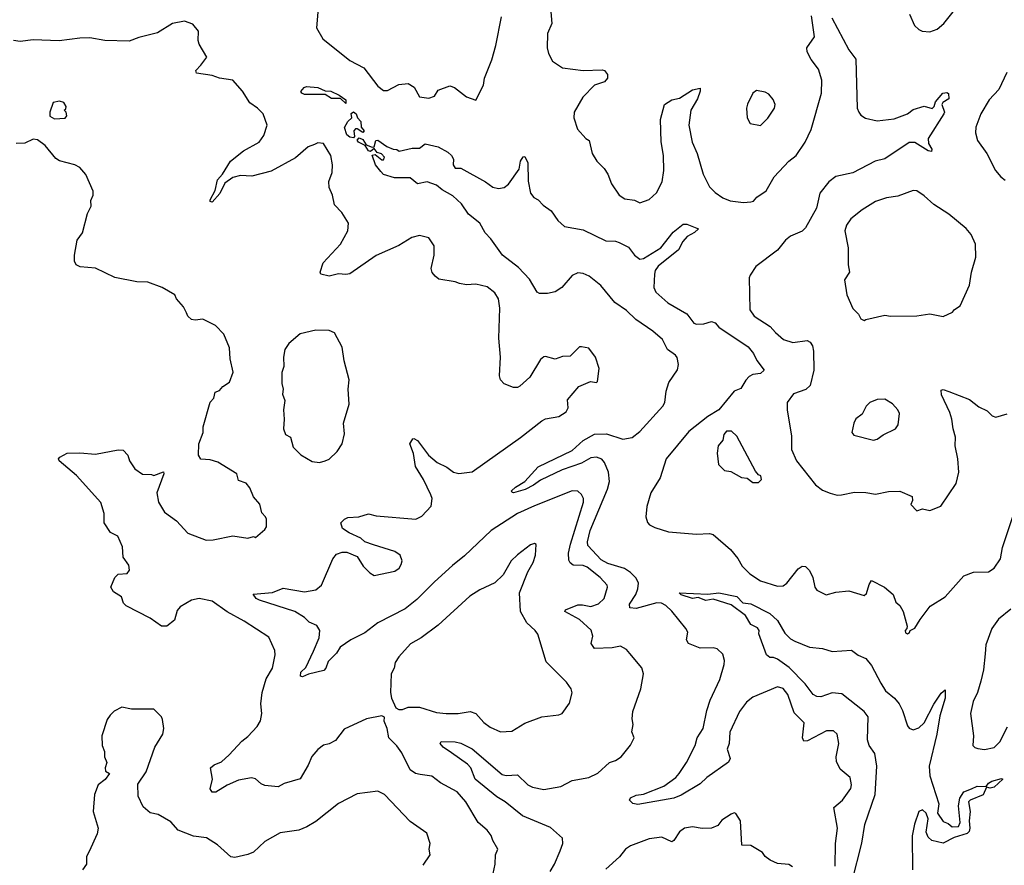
# Model space of a CAD drawing. Extents: x 2057697 to 2160550, y 827490 to 1016834.
# Tile 343 of 509: x 2077673 to 2082900, y 955949 to 960435. Entities that reach past the tile are written whole.
import ezdxf

# ---------------------------------------------------------------- set-up
doc = ezdxf.new("R2010")
doc.units = 0

msp = doc.modelspace()

# ---------------------------------------------------------------- linework, layer by layer
at = {"layer": '0CON20XD'}
for points in [[(2079255.5, 960475), (2079248.3, 960391.7), (2079282.8, 960332.8), (2079425, 960218.6), (2079499.3, 960179.3), (2079575, 960082), (2079605, 960060), (2079625, 960060), (2079685, 960092), (2079735, 960096.2), (2079767.7, 960077.7), (2079795, 960026.7), (2079845, 960018.8), (2079875, 960030), (2079895, 960061.2), (2079956.1, 960083.9), (2079981.2, 960075), (2080045, 960026.2), (2080095, 960007.5), (2080135, 960087.5), (2080140.5, 960125), (2080178.5, 960221.5), (2080201.1, 960298.9), (2080230.4, 960449.6)], [(2080493.1, 960476.9), (2080498.1, 960415), (2080475, 960362.5), (2080473.3, 960285), (2080480.6, 960255), (2080501.2, 960215), (2080555, 960179.2), (2080665, 960165.6), (2080765, 960169.2), (2080776.7, 960165), (2080793.3, 960145), (2080793.3, 960125), (2080776.7, 960105), (2080725, 960088), (2080662, 960025), (2080616.2, 959945), (2080613.8, 959915), (2080633.9, 959853.9), (2080677.5, 959805), (2080696.7, 959795), (2080712.5, 959725), (2080736.7, 959685), (2080775.6, 959645.6), (2080795.7, 959615.7), (2080814.3, 959564.3), (2080855, 959503.3), (2080885, 959484), (2080936.8, 959476.8), (2080965, 959464), (2081015, 959481.2), (2081053, 959517), (2081084.2, 959575), (2081093.1, 959635), (2081090, 959715), (2081077.6, 959787.6), (2081074.6, 959905), (2081095.7, 959985), (2081135, 960010.6), (2081175, 960019.2), (2081245, 960062.9), (2081285, 960072.5), (2081286, 960056), (2081270.5, 960015), (2081236.5, 959955), (2081224.5, 959875), (2081242.1, 959785), (2081268.8, 959725), (2081301.8, 959615), (2081335, 959548), (2081365, 959518), (2081405, 959490.8), (2081445, 959474.3), (2081515, 959465.8), (2081555, 959468.6), (2081567.5, 959472.5), (2081586.8, 959493.2), (2081635, 959526.9), (2081678.3, 959601.7), (2081755, 959683.8), (2081795.5, 959714.5), (2081842.7, 959785), (2081875, 959852), (2081929.6, 960045), (2081931.2, 960115), (2081913.1, 960173.1), (2081875, 960224), (2081854, 960265), (2081851.2, 960285), (2081891.9, 960345), (2081876.8, 960455)], [(2082396.2, 960465), (2082423.3, 960405), (2082445, 960382.5), (2082463.6, 960373.6), (2082505, 960370), (2082542.5, 960385), (2082578.8, 960415), (2082635, 960486.2)], [(2080912.6, 957072.6), (2080894.3, 957094.3), (2080862, 957112), (2080817.9, 957102.1), (2080725, 957099.6), (2080706.2, 957125), (2080716.2, 957165), (2080706.9, 957196.9), (2080645, 957253.3), (2080566.2, 957295), (2080570, 957305), (2080635, 957330), (2080661.1, 957331.1), (2080705, 957321.1), (2080745, 957335.8), (2080775.6, 957365), (2080792.5, 957425), (2080792, 957435), (2080754.2, 957475), (2080685, 957531.4), (2080665, 957540), (2080611.7, 957541.7), (2080595, 957552.9), (2080588.1, 957568.1), (2080585.9, 957605), (2080596.6, 957653.4), (2080665.4, 957875), (2080665.6, 957895), (2080655, 957916.2), (2080635, 957934.2), (2080605, 957935.6), (2080405, 957856), (2080315.7, 957815), (2080175.7, 957725), (2080035, 957590.5), (2079969.8, 957540.2), (2079875, 957453.3), (2079781.3, 957358.7), (2079720.1, 957309.9), (2079574, 957236), (2079505, 957181.9), (2079431.2, 957145), (2079374.5, 957105.5), (2079354.2, 957075), (2079310, 957030), (2079298.6, 956995), (2079287.2, 956982.8), (2079206.6, 956963.4), (2079175, 956949.2), (2079162.9, 956952.9), (2079165, 956973.8), (2079191.3, 956998.7), (2079233.3, 957085), (2079262.2, 957155), (2079265.6, 957195), (2079250.5, 957220.5), (2079209.2, 957239.2), (2079185, 957262.9), (2079134.5, 957294.5), (2078946.2, 957355), (2078927.5, 957365), (2078913, 957387), (2079015.8, 957395.8), (2079071.7, 957418.3), (2079185, 957398.8), (2079245, 957410.8), (2079276, 957435), (2079336.2, 957575), (2079355, 957598.8), (2079385, 957610.8), (2079409.7, 957609.7), (2079465, 957586.7), (2079496.1, 957536.1), (2079531.2, 957501.2), (2079555, 957486.7), (2079665, 957510), (2079687.5, 957525), (2079698.6, 957545), (2079702.9, 957565), (2079692.5, 957595), (2079665, 957613.1), (2079551.7, 957648.3), (2079505.7, 957665.7), (2079483.3, 957685), (2079422.1, 957712.1), (2079386.7, 957735), (2079377.5, 957765), (2079397.5, 957785), (2079415, 957793.8), (2079472.7, 957797.3), (2079525, 957814), (2079565, 957802.2), (2079775.4, 957784.6), (2079808.3, 957801.7), (2079857.1, 957855), (2079861.9, 957895), (2079855.5, 957915), (2079816.5, 957995), (2079773.5, 958065), (2079762.7, 958132.7), (2079744.2, 958184.2), (2079759.3, 958210.7), (2079765, 958213.3), (2079785, 958203.3), (2079842.9, 958125), (2079888.6, 958085), (2079940.5, 958060.5), (2079975, 958034.3), (2080005, 958027.1), (2080075, 958036), (2080331.4, 958218.6), (2080443.9, 958306.1), (2080465, 958316.7), (2080535, 958330), (2080573.3, 958355), (2080584, 958375), (2080581.7, 958418.3), (2080641.7, 958488.3), (2080703.6, 958516.4), (2080735, 958510), (2080740, 958515), (2080748.8, 958585), (2080728.8, 958645), (2080695, 958692.5), (2080655, 958700), (2080645, 958700), (2080595, 958650), (2080555, 958647.5), (2080515, 958633.3), (2080465, 958648.8), (2080455, 958646.7), (2080437.7, 958632.3), (2080381.9, 958538.1), (2080328.7, 958491.3), (2080315, 958484.3), (2080294.2, 958484.2), (2080245, 958503.8), (2080226, 958525), (2080220.6, 958545), (2080224.6, 958645), (2080216.7, 958745), (2080221.8, 958905), (2080214.3, 958955), (2080195, 958986), (2080155, 959017.5), (2080095, 959032.5), (2080045, 959029.2), (2080007.5, 959035), (2079985, 959044.2), (2079898.6, 959058.6), (2079878, 959075), (2079863.3, 959093.3), (2079857.1, 959115), (2079874, 959185), (2079873.3, 959235), (2079845, 959277.5), (2079795, 959290), (2079755, 959280), (2079685, 959237.5), (2079565.3, 959184.7), (2079425, 959087.1), (2079405, 959082.5), (2079365, 959086), (2079315, 959074), (2079272.5, 959085), (2079267.5, 959095), (2079284, 959145), (2079376.6, 959243.4), (2079415.8, 959314.2), (2079418.8, 959355), (2079382.3, 959412.3), (2079345, 959452.5), (2079334, 959505), (2079316, 959545), (2079314.1, 959575.9), (2079331.2, 959625), (2079334.1, 959665.9), (2079324.2, 959715), (2079285, 959778.8), (2079255, 959782.5), (2079237.7, 959772.3), (2079205, 959761.2), (2079137.3, 959702.7), (2079008.6, 959631.4), (2078905, 959605.5), (2078845, 959608.8), (2078805, 959597.5), (2078762.7, 959567.3), (2078735, 959513.8), (2078695, 959467.5), (2078685, 959470), (2078685, 959480), (2078711.4, 959528.6), (2078724, 959586), (2078750, 959615), (2078792.2, 959685), (2078860.5, 959739.5), (2078945, 959785.7), (2078968.6, 959821.4), (2078986.5, 959875), (2078966, 959935), (2078935.6, 959965.6), (2078895, 959993.8), (2078855.8, 960055.8), (2078805, 960113.8), (2078734.5, 960124.5), (2078695, 960139.2), (2078611.2, 960151.2), (2078608.8, 960165), (2078635, 960193.8), (2078666.7, 960236.7), (2078626, 960306), (2078620, 960325), (2078622, 960375), (2078592.3, 960412.3), (2078547.7, 960427.7), (2078485, 960415.6), (2078405, 960365.6), (2078305, 960340.8), (2078255, 960320.8), (2078125, 960325.6), (2078045, 960338.1), (2077992.1, 960337.9), (2077883.4, 960323.4), (2077745, 960328.8), (2077675, 960320), (2077640, 960325)], [(2081983.8, 960445), (2082074, 960275), (2082112, 960225), (2082118.8, 959965), (2082126.7, 959945), (2082138.3, 959928.3), (2082162.3, 959912.3), (2082225, 959899.2), (2082315, 959909.4), (2082385, 959936), (2082415, 959958), (2082475, 959977.1), (2082515.8, 959964.2), (2082527.1, 959975), (2082535, 960000), (2082574.1, 960045.9), (2082595, 960049.2), (2082604.2, 960044.2), (2082604.3, 960015), (2082574, 959996), (2082568.8, 959985), (2082581.4, 959945), (2082578.1, 959935), (2082496, 959805), (2082497.5, 959777.5), (2082515, 959747.5), (2082513.3, 959736.7), (2082495, 959739.2), (2082425, 959782.9), (2082395, 959784.2), (2082265, 959697.5), (2082214.7, 959685.3), (2082095, 959623.5), (2082005, 959603.6), (2081968.5, 959575), (2081921.1, 959515), (2081902, 959435), (2081845, 959330.8), (2081826.1, 959313.9), (2081765, 959286.9), (2081738.6, 959265), (2081695, 959212.5), (2081581.2, 959125), (2081550.3, 959079.7), (2081546, 959065), (2081548.6, 958895), (2081572.2, 958862.2), (2081657.1, 958807.1), (2081684.2, 958775), (2081728, 958738), (2081777, 958723), (2081853.7, 958733.7), (2081868.6, 958725), (2081881.5, 958705), (2081887.4, 958677.4), (2081888.9, 958575), (2081868.9, 958495), (2081846, 958474), (2081780.2, 958449.8), (2081746.9, 958405), (2081747.8, 958365), (2081769.5, 958225), (2081770, 958155), (2081797.1, 958095), (2081897.6, 957967.6), (2081935, 957939.4), (2081975, 957922.5), (2082013, 957913), (2082035.7, 957914.3), (2082105, 957928.6), (2082165, 957927.5), (2082215, 957917.5), (2082285, 957931.2), (2082345, 957933.8), (2082410, 957905), (2082412.5, 957885), (2082403.6, 957863.6), (2082435, 957830), (2082465, 957840), (2082505, 957831.2), (2082562.5, 957855), (2082643.3, 957975), (2082658, 958035), (2082653.1, 958105), (2082638.9, 958175), (2082640.6, 958220.6), (2082627.3, 958265), (2082621.8, 958315), (2082611.1, 958351.1), (2082566.2, 958445), (2082565, 958470), (2082575, 958472.5), (2082605, 958463.3), (2082715, 958419.2), (2082765, 958382), (2082809.1, 958359.1), (2082835, 958333.8), (2082855, 958326.2), (2082915, 958343.8)], [(2082912.9, 960155), (2082870, 960065), (2082820, 960010), (2082775, 959935.8), (2082749.1, 959865), (2082746.4, 959835), (2082758.1, 959795), (2082806.7, 959725), (2082853.1, 959635), (2082881.7, 959601.7), (2082905, 959584.2)], [(2079405, 959991.2), (2079376.7, 960016.7), (2079327.7, 960017.7), (2079295, 960038), (2079185, 960038.1), (2079170, 960045), (2079165.8, 960055), (2079182.5, 960075), (2079195, 960080), (2079255, 960075.6), (2079295, 960058.6), (2079325, 960056.2), (2079369.2, 960035), (2079405, 960009.2), (2079405, 959991.2)], [(2081605, 959873.8), (2081645, 959913.3), (2081680, 959965), (2081682.5, 959985), (2081672.6, 960012.6), (2081650.5, 960040.5), (2081630.5, 960050.5), (2081585, 960059.1), (2081565.6, 960045), (2081536.2, 959986.2), (2081531.2, 959965), (2081533.8, 959915), (2081550, 959885), (2081605, 959873.8)], [(2077858.3, 959908.3), (2077915, 959912.5), (2077922.5, 959925), (2077920, 959945), (2077910, 959955), (2077918.3, 959961.7), (2077920, 959975), (2077907.5, 959995), (2077885, 960003.3), (2077850, 959995), (2077832.5, 959945), (2077833.6, 959923.6), (2077858.3, 959908.3)], [(2079445, 959808.8), (2079425, 959811.1), (2079409.6, 959825), (2079397, 959863), (2079414.3, 959895.7), (2079436.4, 959913.6), (2079432.7, 959937.3), (2079444.2, 959945.8), (2079458.5, 959935), (2079465.7, 959915), (2079484.4, 959895), (2079486.2, 959865), (2079502.5, 959845), (2079495, 959837.5), (2079465, 959856.7), (2079455, 959856.7), (2079446.2, 959845), (2079450, 959815), (2079445, 959808.8)], [(2080185.8, 955905), (2080197.1, 955955), (2080199.2, 956005), (2080211.2, 956035), (2080185, 956080), (2080176.6, 956106.6), (2080154.4, 956134.4), (2080106.6, 956176.6), (2080040.6, 956285), (2079995, 956339.4), (2079906.9, 956386.9), (2079860.9, 956420.9), (2079799.7, 956429.7), (2079775, 956435.4), (2079745.3, 956455.3), (2079701.8, 956545), (2079675, 956583.1), (2079633.1, 956625), (2079622.9, 956675), (2079607, 956713), (2079610, 956735), (2079595, 956742.5), (2079514.2, 956725.8), (2079395, 956671.2), (2079349.1, 956610.9), (2079315, 956592.5), (2079285, 956585.8), (2079255, 956564), (2079224.6, 956525.4), (2079205, 956480), (2079161.9, 956408.1), (2079077, 956383), (2079045.6, 956364.4), (2078975, 956372.9), (2078955, 956381.4), (2078925, 956408.1), (2078903.4, 956413.4), (2078835, 956401.2), (2078775, 956373.6), (2078715, 956336), (2078695, 956336.7), (2078683.8, 956355), (2078696, 956405), (2078685.7, 956465), (2078705, 956482.2), (2078745, 956498.5), (2078785.8, 956534.2), (2078852, 956608), (2078885, 956632.7), (2078934.4, 956685), (2078951.2, 956715), (2078958.8, 956755), (2078953.4, 956805), (2078959.7, 956865), (2078982, 956938), (2079014.6, 956995), (2079028.9, 957065), (2079028.3, 957088.3), (2078995, 957160), (2078865, 957244.4), (2078773.9, 957293.9), (2078695, 957349.5), (2078625.8, 957364.2), (2078585, 957355.8), (2078525, 957320.8), (2078509.1, 957300.9), (2078495, 957248.8), (2078455, 957216.7), (2078425, 957216.7), (2078365, 957260.6), (2078238, 957325), (2078225, 957340), (2078212.7, 957372.7), (2078170.3, 957400.3), (2078156.2, 957425), (2078177.5, 957475), (2078195, 957492.5), (2078243.6, 957496.4), (2078256.1, 957513.9), (2078251.7, 957541.7), (2078223, 957583), (2078218.3, 957638.3), (2078194.3, 957694.3), (2078154.6, 957714.6), (2078122, 957765), (2078121.4, 957815), (2078103.2, 957873.2), (2077975, 958016.2), (2077882.5, 958095), (2077880, 958105), (2077886.7, 958115), (2077925, 958136.2), (2077992.3, 958137.7), (2078075, 958130), (2078195, 958152.5), (2078221.7, 958151.7), (2078246.7, 958125), (2078256.7, 958095), (2078285, 958052.5), (2078325, 958023.3), (2078373, 958023), (2078385, 958017.5), (2078437, 958037), (2078437.5, 958025), (2078401.2, 957925), (2078410.8, 957875), (2078441.7, 957821.7), (2078505.5, 957775.5), (2078565, 957710.8), (2078663.4, 957673.4), (2078700, 957675), (2078805, 957696.2), (2078885, 957683.8), (2078915, 957692.5), (2078925, 957687.5), (2078975, 957730), (2078982.5, 957745), (2078982.5, 957785), (2078978.3, 957798.3), (2078958.3, 957818.3), (2078948, 957865), (2078914.5, 957904.5), (2078895, 957951.2), (2078875, 957975.8), (2078835, 957990), (2078825, 958026.2), (2078725, 958087.5), (2078685, 958100), (2078634.1, 958104.1), (2078622.5, 958125), (2078623.3, 958185), (2078646.7, 958245), (2078646.2, 958275), (2078684.1, 958405.9), (2078703.6, 958426.4), (2078710.7, 958459.3), (2078733, 958467), (2078751.2, 958488.8), (2078787.3, 958512.7), (2078806.7, 958565), (2078791.2, 958635), (2078786.7, 958695), (2078756.1, 958766.1), (2078712.3, 958812.3), (2078645.7, 958845.7), (2078605, 958840.6), (2078585, 958844.5), (2078565, 958862.9), (2078559.2, 958879.2), (2078542.5, 958912.5), (2078505, 958953.3), (2078496.2, 958975), (2078430, 959015), (2078353, 959043), (2078294.6, 959044.6), (2078177.4, 959067.4), (2078075, 959116), (2077995, 959123.8), (2077972.5, 959135), (2077963.6, 959153.6), (2077963.8, 959185), (2077978.8, 959265), (2078006.2, 959305), (2078033.6, 959406.4), (2078052.5, 959445), (2078050, 959475), (2078062.5, 959505), (2078063.8, 959525), (2078023.6, 959613.6), (2077991.7, 959651.7), (2077965.7, 959665.7), (2077885, 959685.8), (2077865, 959698), (2077807.5, 959767.5), (2077768.3, 959798.3), (2077745, 959801.2), (2077700.5, 959779.5), (2077655, 959778.8)], [(2082001.8, 955945), (2082002.9, 956065), (2082014.5, 956145), (2081994, 956255), (2082041.2, 956295), (2082084.3, 956355.7), (2082088, 956375), (2082081.2, 956415), (2082028.8, 956458.8), (2082008.8, 956498.8), (2082007.5, 956525), (2082021.9, 956595), (2082012, 956645), (2081992.3, 956662.3), (2081955, 956662.5), (2081855, 956608.8), (2081835, 956607.5), (2081828, 956625), (2081837.5, 956705), (2081785, 956758), (2081750.6, 956855), (2081725, 956886.9), (2081695, 956895.5), (2081565, 956840.5), (2081531.8, 956815), (2081494.6, 956765), (2081442.9, 956655), (2081438.5, 956595), (2081428.9, 956565), (2081444.3, 956515), (2081435, 956496), (2081320, 956415), (2081285, 956381.5), (2081185, 956320), (2081144.7, 956305.3), (2080955, 956271.1), (2080927.3, 956277.3), (2080910, 956295), (2080915, 956306), (2080945, 956321.1), (2080985, 956326.5), (2081092.2, 956367.8), (2081156, 956414), (2081173.9, 956436.1), (2081212.5, 956495), (2081258.2, 956585), (2081269.5, 956625), (2081301.6, 956675), (2081320.2, 956769.8), (2081338.5, 956825), (2081389.7, 956935), (2081413.2, 957015), (2081413.8, 957035), (2081405, 957069.2), (2081375, 957096.5), (2081355, 957102.7), (2081285, 957101.5), (2081222.9, 957125), (2081213.1, 957145), (2081219.5, 957185), (2081208.8, 957205), (2081135, 957297.3), (2081102.5, 957327.5), (2081079.3, 957339.3), (2081055, 957341.6), (2080945, 957311.9), (2080912, 957315), (2080910.9, 957335), (2080943.7, 957386.3), (2080954.8, 957415.2), (2080957.5, 957445), (2080945, 957471.8), (2080915, 957503), (2080883.4, 957523.4), (2080795, 957550), (2080760, 957570), (2080688.1, 957645), (2080687.2, 957665), (2080701.6, 957725), (2080793.6, 957945), (2080804.7, 957985), (2080798.9, 958035), (2080778.1, 958085), (2080763.6, 958103.6), (2080735, 958114.8), (2080705, 958110.5), (2080655, 958082.1), (2080552.9, 958047.1), (2080437.5, 957992.5), (2080400.6, 957965), (2080356.7, 957943.3), (2080295, 957924.4), (2080286.4, 957926.4), (2080283.3, 957935), (2080305, 957955.5), (2080354.6, 957985.4), (2080425, 958063.6), (2080605, 958150), (2080665, 958203.3), (2080724.5, 958235.5), (2080787.1, 958237.1), (2080875, 958209.6), (2080925, 958218), (2080965, 958250.8), (2081087.7, 958385), (2081096.9, 958405), (2081104.4, 958465), (2081119.1, 958510.9), (2081165, 958577.5), (2081170.6, 958605), (2081163.4, 958643.4), (2081155, 958655.7), (2081111.4, 958685), (2081085, 958737.9), (2081033.1, 958783.1), (2080944.5, 958844.5), (2080895, 958891.8), (2080832.5, 958935), (2080758.1, 959025), (2080695.6, 959075), (2080665, 959088.8), (2080635, 959091.8), (2080605, 959078.4), (2080550.4, 959015), (2080515, 958991.5), (2080475, 958981.8), (2080433.2, 958983.2), (2080419.2, 958989.2), (2080378.7, 959058.7), (2080321.2, 959121.2), (2080235.6, 959185), (2080173.3, 959273.3), (2080144, 959305), (2080115.8, 959355.8), (2080055, 959403.3), (2080018.9, 959458.9), (2079971.5, 959501.5), (2079915, 959532.5), (2079885, 959558), (2079835.8, 959575.8), (2079785, 959564.3), (2079745, 959596), (2079663.3, 959596.7), (2079605, 959614.2), (2079589.3, 959629.3), (2079561.9, 959665), (2079543.5, 959716.5), (2079559.7, 959719.7), (2079595, 959692.5), (2079605, 959692.5), (2079610, 959705), (2079593, 959723), (2079571.2, 959731.2), (2079555, 959752.5), (2079535, 959735.8), (2079525, 959739.4), (2079507, 959767), (2079471.4, 959785), (2079463.9, 959796.1), (2079475, 959807.5), (2079495, 959800), (2079511.7, 959771.7), (2079545, 959758.8), (2079555, 959760), (2079563.3, 959795), (2079574, 959796), (2079621.7, 959761.7), (2079655, 959747.5), (2079675, 959746.7), (2079687, 959737), (2079756.4, 959753.6), (2079796.1, 959753.9), (2079825, 959776.2), (2079895, 959761.2), (2079945, 959732.5), (2079965, 959714.2), (2079975.5, 959695), (2079974.6, 959665), (2079985, 959647.1), (2080015, 959646.7), (2080145, 959575.4), (2080185, 959546.7), (2080215, 959539.4), (2080245, 959544.3), (2080268.3, 959561.7), (2080325, 959642.5), (2080331.2, 959685), (2080345, 959706.7), (2080355, 959708.8), (2080370.8, 959675), (2080371.7, 959578.3), (2080383.8, 959515), (2080402.3, 959492.3), (2080425, 959480)], [(2082155, 958840), (2082165, 958843.8), (2082265, 958867.5), (2082295, 958862), (2082435, 958864.3), (2082503.9, 958873.9), (2082575, 958860), (2082625, 958883.3), (2082635, 958897.5), (2082665, 958917.5), (2082715, 959027.5), (2082726, 959095), (2082748, 959175), (2082746.2, 959245), (2082724, 959295), (2082697.4, 959327.4), (2082605, 959403.6), (2082524.8, 959454.8), (2082475, 959500.9), (2082435, 959527.1), (2082415, 959529.2), (2082335, 959499.2), (2082275, 959489.2), (2082215, 959470), (2082145, 959425.8), (2082085, 959378.8), (2082062, 959345), (2082052.5, 959315), (2082070, 959225), (2082070.6, 959135), (2082077.5, 959095), (2082051.2, 959055), (2082063.8, 958975), (2082095, 958902.5), (2082125, 958872.5), (2082138.3, 958848.3), (2082155, 958840)], [(2080425, 959480), (2080451.2, 959451.2), (2080495, 959421.2), (2080529.7, 959369.7), (2080565, 959338), (2080665, 959319.4), (2080785, 959261.5), (2080835, 959260), (2080855, 959252.5), (2080905, 959228.9), (2080936.5, 959185), (2080965, 959165.5), (2080985, 959167.9), (2081075.7, 959224.3), (2081141.5, 959308.5), (2081195, 959350.6), (2081215, 959350), (2081275.8, 959325.8), (2081255, 959305.7), (2081215.8, 959284.2), (2081192.4, 959257.6), (2081170.8, 959215), (2081062.2, 959127.8), (2081047.1, 959105), (2081043.2, 959085), (2081039.1, 959015), (2081049.5, 958989.5), (2081113.2, 958933.2), (2081214.4, 958875), (2081235, 958845.6), (2081251.5, 958825), (2081265, 958819.2), (2081305, 958820.9), (2081345, 958834.4), (2081365, 958827.5), (2081385, 958804.3), (2081539.1, 958699.1), (2081567.7, 958665), (2081586.6, 958626.6), (2081624.3, 958575), (2081605, 958557.8), (2081565, 958552.5), (2081545, 958541.4), (2081527, 958523), (2081500.9, 958479.1), (2081465, 958464.6), (2081385, 958366), (2081325, 958329.8), (2081225, 958250.4), (2081104.7, 958105), (2081073.2, 958005), (2081022.5, 957925), (2081002.4, 957852.4), (2080997, 957797), (2081005, 957767.5), (2081015.9, 957755.9), (2081045, 957740.6), (2081117.5, 957717.5), (2081265, 957705.6), (2081335, 957709.2), (2081355, 957704), (2081445.8, 957625), (2081485, 957575.8), (2081507.8, 957535), (2081548.6, 957495), (2081605, 957458.2), (2081695, 957430), (2081725, 957431.2), (2081745, 957445.8), (2081805, 957521.2), (2081826.4, 957536.4), (2081845, 957533.3), (2081865, 957513.3), (2081884, 957475), (2081894.3, 957425), (2081905, 957408.8), (2081953.6, 957383.6), (2082005, 957397.5), (2082075, 957404.2), (2082155, 957380), (2082168.8, 957391.2), (2082181.5, 957438.5), (2082195, 957460), (2082263.3, 957425), (2082308.8, 957385), (2082323.3, 957345), (2082345, 957326.7), (2082362, 957295), (2082383.3, 957216.7), (2082382.5, 957205), (2082373.3, 957195), (2082375, 957182.5), (2082385, 957177.5), (2082396.4, 957183.6), (2082400, 957195), (2082425, 957206.7), (2082452.5, 957252.5), (2082505.6, 957324.4), (2082585, 957373.1), (2082685, 957483.8), (2082735.7, 957504.3), (2082815, 957505.8), (2082845.8, 957525), (2082879.5, 957575), (2082890.5, 957635), (2082946.7, 957805)], [(2079265, 958086), (2079295, 958093.8), (2079315, 958103.8), (2079358.8, 958145), (2079385.7, 958184.3), (2079397.7, 958237.7), (2079392.5, 958295), (2079422.5, 958395), (2079417.1, 958475), (2079422.5, 958525), (2079395.6, 958625), (2079385, 958697.5), (2079344.1, 958774.1), (2079315.9, 958785.9), (2079245, 958788), (2079161.7, 958768.3), (2079102.3, 958717.7), (2079081.2, 958685), (2079073.8, 958645), (2079076, 958595), (2079063.9, 958563.9), (2079064, 958505), (2079072, 958475), (2079068.3, 958448.3), (2079080, 958415), (2079072.9, 958365), (2079077.5, 958315), (2079072.9, 958265), (2079083.8, 958235), (2079110, 958220), (2079125, 958166.7), (2079165, 958126.2), (2079225, 958092), (2079265, 958086)], [(2082205, 958204.2), (2082225, 958210), (2082256.8, 958233.2), (2082322.5, 958265), (2082336.2, 958285), (2082343.8, 958345), (2082333.8, 958365), (2082306.8, 958396.8), (2082265, 958422), (2082225, 958420), (2082185, 958403.3), (2082165.9, 958384.1), (2082145, 958342.5), (2082112.3, 958317.7), (2082100, 958295), (2082090, 958245), (2082100.7, 958230.7), (2082205, 958204.2)], [(2081595, 957980), (2081610, 957995), (2081607.5, 958015), (2081595, 958020), (2081579.3, 958039.3), (2081479.2, 958225), (2081451.7, 958251.7), (2081425, 958252), (2081410.8, 958235), (2081406.2, 958205), (2081380, 958175), (2081376, 958135), (2081382.5, 958075), (2081415, 958043.8), (2081448.8, 958038.8), (2081505, 958006.2), (2081535, 958003.3), (2081565, 957980), (2081595, 957980)], [(2080225, 956657.5), (2080285, 956660.8), (2080355, 956702), (2080445, 956736), (2080535, 956747.5), (2080553.3, 956755), (2080591.7, 956808.3), (2080605.8, 956864.2), (2080600, 956885), (2080575, 956920), (2080467.9, 957027.9), (2080423.1, 957175), (2080409.4, 957195), (2080364.8, 957234.8), (2080330.7, 957295), (2080325.6, 957394.4), (2080370, 957505), (2080398.6, 957555), (2080410.8, 957595), (2080415, 957650), (2080405, 957656.2), (2080385, 957648.6), (2080315, 957595.8), (2080282.5, 957565), (2080240.3, 957489.7), (2080195, 957448), (2080115, 957410.9), (2080062.8, 957377.2), (2079895, 957222.5), (2079804.2, 957155), (2079746.9, 957123.1), (2079685.4, 957054.6), (2079665.7, 957025), (2079660.8, 956995), (2079644.3, 956965), (2079640.8, 956865), (2079646.2, 956835), (2079670, 956785), (2079685, 956776.2), (2079705, 956776), (2079735, 956786.9), (2079795, 956788.1), (2079885, 956759.4), (2079936.4, 956753.6), (2080000, 956755), (2080065, 956765.4), (2080094.1, 956754.1), (2080136.2, 956706.2), (2080171.1, 956681.1), (2080225, 956657.5)], [(2082092.7, 955865), (2082143.9, 956066.1), (2082159.1, 956165), (2082213.9, 956325), (2082223.5, 956475), (2082212.7, 956542.7), (2082182.7, 956585), (2082172.7, 956615), (2082177.3, 956737.3), (2082155.2, 956765.2), (2082037.7, 956857.7), (2081985, 956864), (2081925, 956842.5), (2081905, 956843.6), (2081885, 956854.4), (2081841.8, 956911.7), (2081758.2, 956998.3), (2081695, 957041.9), (2081675, 957051.2), (2081655, 957052), (2081636.7, 957065), (2081596.4, 957176.4), (2081597.5, 957195), (2081589.3, 957209.3), (2081555, 957226.2), (2081525, 957273.3), (2081450, 957330), (2081355, 957360.6), (2081315, 957352.9), (2081275, 957368.8), (2081245, 957364.2), (2081185, 957382.9), (2081173.3, 957395), (2081325, 957386.9), (2081385, 957394.4), (2081480, 957375), (2081512.1, 957342.1), (2081555, 957336.2), (2081655.7, 957285), (2081695, 957246.9), (2081735, 957180.9), (2081765, 957150.8), (2081788.5, 957138.5), (2081865, 957105.6), (2081935, 957098.8), (2081985, 957083.8), (2082089.3, 957089.3), (2082123.9, 957063.9), (2082165, 957045.8), (2082195, 957008.1), (2082244.1, 956915), (2082268.7, 956875), (2082316.9, 956835), (2082342.1, 956805), (2082359.9, 956769.9), (2082385, 956688.1), (2082395, 956675.6), (2082415, 956667.5), (2082445, 956677.8), (2082474.7, 956705.3), (2082526.3, 956803.7), (2082565, 956861.2), (2082585, 956880), (2082585.5, 956835.5), (2082557.6, 956742.4), (2082541.6, 956645), (2082500.9, 956475), (2082503.5, 956423.5), (2082551.2, 956275), (2082545.6, 956225), (2082575, 956181.2), (2082601.2, 956171.2), (2082622.7, 956152.7), (2082655.8, 956155), (2082665.5, 956175), (2082655.9, 956265), (2082663.7, 956305), (2082685, 956338.4), (2082725, 956354.6), (2082755, 956367.8), (2082803.3, 956366.7), (2082815.6, 956385), (2082833.1, 956395), (2082885, 956408.8), (2082892.5, 956405), (2082845, 956363.6), (2082825, 956358.8), (2082805, 956362.5), (2082786.9, 956323.1), (2082718.8, 956295), (2082709.2, 956285), (2082719.2, 956235), (2082712.9, 956185), (2082716.5, 956145), (2082712.5, 956127.5), (2082702.4, 956117.6), (2082633.4, 956096.6), (2082575, 956066.9), (2082515, 956080.2), (2082495, 956098.7), (2082484.3, 956125), (2082495.3, 956195), (2082485, 956225.8), (2082465, 956243.3), (2082445.5, 956234.5), (2082422.4, 956167.6), (2082411, 956105), (2082411.5, 955925)], [(2082935, 957307.1), (2082868.6, 957255), (2082832.9, 957205), (2082802.4, 957117.6), (2082798.7, 957071.3), (2082788.6, 956985), (2082774.3, 956925), (2082757.5, 956865), (2082735, 956817.5), (2082720, 956755), (2082736.2, 956635), (2082732.5, 956585), (2082743, 956573), (2082758.3, 956568.3), (2082795, 956563.8), (2082845, 956573.8), (2082875.8, 956604.2), (2082916.8, 956683.2)], [(2080488.7, 955915), (2080512.7, 955955), (2080541.8, 956025), (2080555.5, 956065), (2080553.6, 956093.6), (2080489.9, 956149.9), (2080341.9, 956211.9), (2080250.4, 956285), (2080205, 956311.6), (2080090.4, 956405), (2080067.1, 956465), (2080050.5, 956485), (2079964.4, 956545), (2079920.5, 956575), (2079905.8, 956595), (2079910, 956605), (2079985, 956604.6), (2080015, 956596.2), (2080075, 956566.2), (2080235, 956430), (2080255, 956424.5), (2080315, 956428.9), (2080370, 956375), (2080395, 956363.6), (2080455, 956351.2), (2080545, 956366.4), (2080605, 956397.8), (2080695, 956414.3), (2080742.1, 956437.9), (2080803.3, 956495), (2080835.6, 956504.4), (2080865.7, 956524.3), (2080915, 956586.7), (2080934, 956625), (2080922.3, 956657.7), (2080928.8, 956695), (2080924, 956725), (2080928, 956765), (2080970.8, 956885), (2080984.2, 956965), (2080975, 956996.2), (2080912.6, 957072.6)], [(2079815, 955948.8), (2079851.2, 956005), (2079846, 956035), (2079852, 956065), (2079835, 956118.8), (2079745, 956180.8), (2079610, 956325), (2079575, 956342.5), (2079465, 956328.6), (2079365, 956275.8), (2079245, 956180.8), (2079197.4, 956152.6), (2079155, 956135.8), (2079055, 956120.8), (2078975, 956074.2), (2078915, 956018.8), (2078883.9, 956006.1), (2078815, 955990.8), (2078794.2, 955994.2), (2078723, 956057), (2078665, 956093.8), (2078595, 956103.8), (2078515, 956134.3), (2078475, 956179.2), (2078407.6, 956217.6), (2078365, 956227.5), (2078329.1, 956259.1), (2078302.5, 956315), (2078300.7, 956379.3), (2078344, 956445), (2078391.2, 956575), (2078432.5, 956645), (2078437.5, 956675), (2078431.7, 956721.7), (2078426.4, 956736.4), (2078385, 956777.5), (2078267, 956777), (2078215, 956787.5), (2078175, 956766.7), (2078153.3, 956745), (2078138.3, 956721.7), (2078110, 956635), (2078111.2, 956585), (2078123, 956553), (2078123.8, 956525), (2078136.2, 956495), (2078126.7, 956465), (2078128.3, 956448.3), (2078150, 956435), (2078126.4, 956403.6), (2078090, 956375), (2078070, 956325), (2078063.3, 956235), (2078090, 956145), (2078083.9, 956116.1), (2078042.5, 956022.5), (2078028, 955995), (2078028, 955955), (2078005.8, 955924.2)], [(2081775, 955940), (2081755, 955953.3), (2081695, 955958.8), (2081656.4, 955976.4), (2081630, 955995), (2081616.1, 956016.1), (2081555, 956053.8), (2081506.1, 956056.1), (2081498.8, 956185), (2081475, 956223.3), (2081465, 956226.7), (2081449.3, 956220.7), (2081400.9, 956189.1), (2081379.4, 956160.6), (2081345, 956146), (2081295.8, 956144.2), (2081245, 956152.9), (2081202.5, 956145), (2081175, 956126), (2081145, 956080), (2081135, 956074), (2081082.1, 956097.9), (2081015, 956088.6), (2080915, 956052.5), (2080888, 956035), (2080856.2, 955993.8), (2080785, 955927.5)]]:
    msp.add_lwpolyline(points, dxfattribs=at)

doc.saveas('drawing.dxf')
